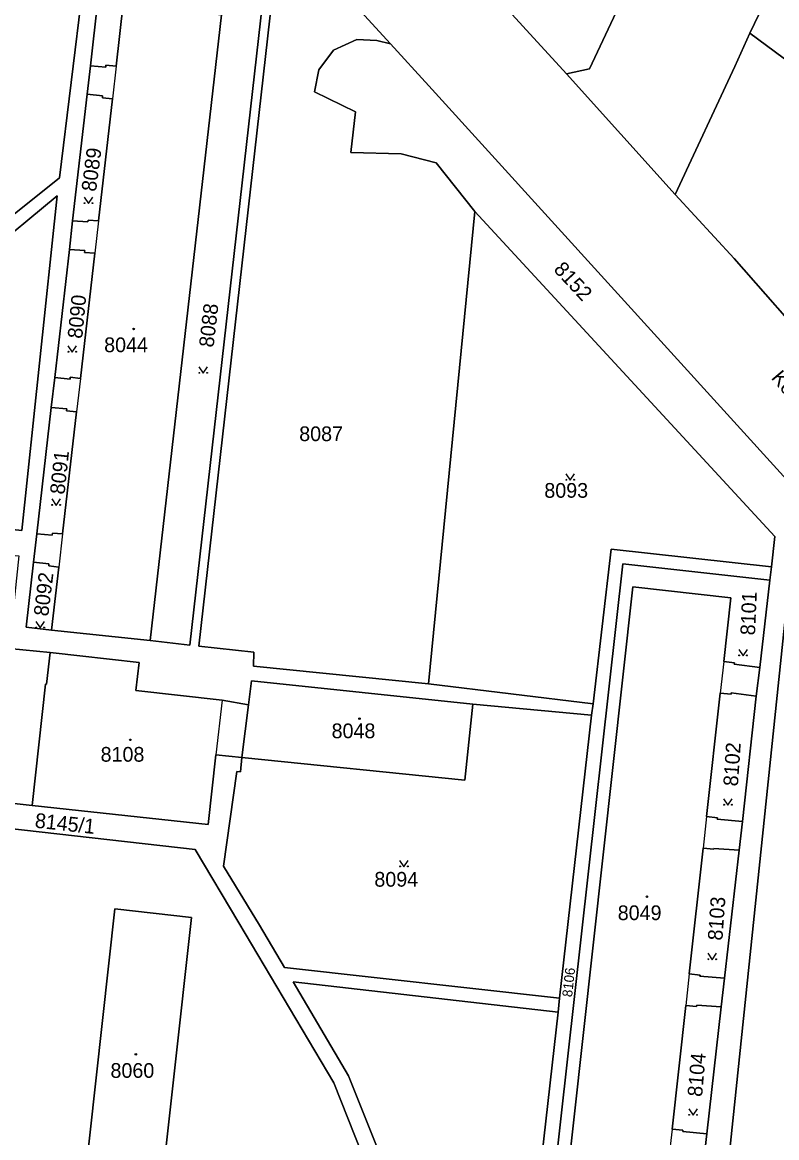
# Model space of a CAD drawing. Extents: x -596233 to -595156, y -1161235 to -1159375.
# Drawn here: x -595803.5 to -595716.4, y -1160032.8 to -1159904 of the extents above; entities that cross this region are included whole.
import ezdxf

# ---------------------------------------------------------------- set-up
doc = ezdxf.new("R2010")
doc.units = 0
for name, color, linetype in [('KN_CAR_KR', 7, 'Continuous'), ('KN_KULTURY', 7, 'Continuous'), ('KN_PARC_CIS_POZ', 7, 'Continuous'), ('KN_PARC_CIS_STAV', 7, 'Continuous'), ('KN_PARC_PLOCHA', 7, 'Continuous'), ('KN_ULICE', 7, 'Continuous'), ('parcely_l', 7, 'Continuous')]:
    doc.layers.add(name, color=color, linetype=linetype)

msp = doc.modelspace()

# ---------------------------------------------------------------- linework, layer by layer
at = {"layer": 'KN_CAR_KR'}
for points in [[(-595792.65, -1159909.09), (-595793.08, -1159912.88)], [(-595794.69, -1159926.96), (-595795.12, -1159930.67)], [(-595796.78, -1159945.14), (-595797.22, -1159948.98)], [(-595798.84, -1159963.09), (-595799.28, -1159966.92)], [(-595722.47, -1159977.83), (-595722.87, -1159981.46)], [(-595780.42, -1159982.29), (-595781.13, -1159988.59)], [(-595724.45, -1159995.73), (-595724.85, -1159999.36)], [(-595726.46, -1160013.89), (-595726.86, -1160017.52)], [(-595728.44, -1160031.8), (-595728.84, -1160035.43)]]:
    msp.add_lwpolyline(points, dxfattribs=at)
at = {"layer": 'KN_KULTURY'}
for points in [[(-595796.3418, -1159924.2116), (-595795.8418, -1159924.9616), (-595795.3418, -1159924.2116)], [(-595798.2218, -1159941.3616), (-595797.7218, -1159942.1116), (-595797.2218, -1159941.3616)], [(-595783.0918, -1159943.8016), (-595782.5918, -1159944.5516), (-595782.0918, -1159943.8016)], [(-595740.7018, -1159956.1416), (-595740.2018, -1159956.8916), (-595739.7018, -1159956.1416)], [(-595800.0818, -1159959.0516), (-595799.5818, -1159959.8016), (-595799.0818, -1159959.0516)], [(-595801.9318, -1159973.2016), (-595801.4318, -1159973.9516), (-595800.9318, -1159973.2016)], [(-595720.7418, -1159976.4216), (-595720.2418, -1159977.1716), (-595719.7418, -1159976.4216)], [(-595722.4818, -1159993.6616), (-595721.9818, -1159994.4116), (-595721.4818, -1159993.6616)], [(-595759.9118, -1160000.7816), (-595759.4118, -1160001.5316), (-595758.9118, -1160000.7816)], [(-595724.3018, -1160011.5016), (-595723.8018, -1160012.2516), (-595723.3018, -1160011.5016)], [(-595726.5118, -1160029.4616), (-595726.0118, -1160030.2116), (-595725.5118, -1160029.4616)]]:
    msp.add_lwpolyline(points, dxfattribs=at)
for centre, radius in [((-595796.292, -1159924.9114), 0.05), ((-595795.3926, -1159924.9114), 0.05), ((-595790.63, -1159939.43), 0.09), ((-595790.63, -1159939.43), 0.0398), ((-595798.172, -1159942.0614), 0.05), ((-595797.2726, -1159942.0614), 0.05), ((-595783.042, -1159944.5014), 0.05), ((-595782.1426, -1159944.5014), 0.05), ((-595740.652, -1159956.8414), 0.05), ((-595739.7526, -1159956.8414), 0.05), ((-595800.032, -1159959.7514), 0.05), ((-595799.1326, -1159959.7514), 0.05), ((-595801.882, -1159973.9014), 0.05), ((-595800.9826, -1159973.9014), 0.05), ((-595720.692, -1159977.1214), 0.05), ((-595719.7926, -1159977.1214), 0.05), ((-595764.54, -1159984.43), 0.09), ((-595764.54, -1159984.43), 0.0398), ((-595791.02, -1159986.87), 0.09), ((-595791.02, -1159986.87), 0.0398), ((-595722.432, -1159994.3614), 0.05), ((-595721.5326, -1159994.3614), 0.05), ((-595759.862, -1160001.4814), 0.05), ((-595758.9626, -1160001.4814), 0.05), ((-595731.35, -1160004.98), 0.09), ((-595731.35, -1160004.98), 0.0398), ((-595724.252, -1160012.2014), 0.05), ((-595723.3526, -1160012.2014), 0.05), ((-595790.38, -1160023.17), 0.09), ((-595790.38, -1160023.17), 0.0398), ((-595726.462, -1160030.1614), 0.05), ((-595725.5626, -1160030.1614), 0.05)]:
    msp.add_circle(centre, radius, dxfattribs=at)
at = {"layer": 'KN_PARC_PLOCHA'}
for points in [[(-595729.04, -1159890.4), (-595737.99, -1159909.4), (-595740.64, -1159909.99), (-595750.71, -1159898.93), (-595743.56, -1159892.48), (-595740.8, -1159888.4), (-595739.19, -1159886.03), (-595739.08, -1159885.87), (-595738.98, -1159885.72), (-595738.78, -1159885.43), (-595734.56, -1159887.74)], [(-595843.42, -1159957.34), (-595834.49, -1159901.2), (-595834.28, -1159901.52), (-595824.1, -1159917.05), (-595818.47, -1159912.97), (-595816.52, -1159911.48), (-595788.28, -1159889.92), (-595784.62, -1159887.13), (-595776.69, -1159899.43), (-595792.04, -1159897.58), (-595796.5, -1159899.94), (-595799.19, -1159921.99)], [(-595760.98, -1159906.52), (-595762.53, -1159906.12), (-595764.84, -1159906.03), (-595767.56, -1159907.25), (-595769.24, -1159909.51), (-595769.76, -1159912.06), (-595765.02, -1159914.37), (-595765.56, -1159919.07), (-595759.74, -1159919.21), (-595755.69, -1159920.25), (-595751.23, -1159925.87), (-595756.59, -1159980.41), (-595776.79, -1159978.35), (-595776.73, -1159976.76), (-595783.12, -1159976.04), (-595774.41, -1159899.09), (-595774.56, -1159895.31), (-595775.88, -1159891.18), (-595778.41, -1159887.46)], [(-595689.4, -1159900.16), (-595691.25, -1159904.62), (-595694.53, -1159903.26), (-595697.07, -1159909.38), (-595693.78, -1159910.74), (-595694.35, -1159912.12), (-595680.81, -1159918.98), (-595681.99, -1159921.5), (-595684.41, -1159926.68), (-595688.52, -1159924.6), (-595697.71, -1159919.85), (-595698.42, -1159920.81), (-595719.44, -1159905.29), (-595711.46, -1159888.65)], [(-595795.63, -1159909.04), (-595796.01, -1159912.33), (-595797.68, -1159926.93), (-595798.05, -1159930.24), (-595799.75, -1159945.04), (-595800.14, -1159948.5), (-595801.81, -1159963.07), (-595802.18, -1159966.36), (-595803.04, -1159973.87), (-595800.11, -1159974.21), (-595788.73, -1159975.41), (-595784.14, -1159975.93), (-595775.76, -1159901.83), (-595792.34, -1159899.92), (-595794.76, -1159901.43)], [(-595788.73, -1159975.41), (-595780.5, -1159903.18), (-595791.83, -1159901.89), (-595792.65, -1159909.09), (-595793.84, -1159908.98), (-595793.86, -1159909.2), (-595795.63, -1159909.04), (-595794.76, -1159901.43), (-595792.34, -1159899.92), (-595775.76, -1159901.83), (-595784.14, -1159975.93)], [(-595688.52, -1159924.6), (-595697.17, -1159942.22), (-595703.72, -1159935.2), (-595711.54, -1159942.38), (-595721.27, -1159931.28), (-595728.07, -1159923.89), (-595721.21, -1159909.11), (-595719.44, -1159905.29), (-595698.42, -1159920.81), (-595697.71, -1159919.85)], [(-595797.68, -1159926.93), (-595796.01, -1159912.33), (-595794.21, -1159912.53), (-595794.23, -1159912.75), (-595793.08, -1159912.88), (-595794.69, -1159926.96), (-595795.89, -1159926.86), (-595795.91, -1159927.08)], [(-595799.45, -1159924.08), (-595841.28, -1159958.68), (-595803.56, -1159962.68)], [(-595799.45, -1159924.08), (-595803.56, -1159962.68), (-595841.28, -1159958.68)], [(-595716.96, -1159966.88), (-595735.48, -1159964.84), (-595737.57, -1159982.7), (-595756.59, -1159980.41), (-595751.23, -1159925.87), (-595716.56, -1159963.39)], [(-595799.75, -1159945.04), (-595798.05, -1159930.24), (-595796.28, -1159930.36), (-595796.3, -1159930.59), (-595795.12, -1159930.67), (-595796.78, -1159945.14), (-595797.95, -1159945.01), (-595797.97, -1159945.23)], [(-595801.81, -1159963.07), (-595800.14, -1159948.5), (-595798.35, -1159948.65), (-595798.37, -1159948.88), (-595797.22, -1159948.98), (-595798.84, -1159963.09), (-595800.02, -1159962.99), (-595800.04, -1159963.22)], [(-595707.96, -1159975.33), (-595710.19, -1159977.62), (-595711.17, -1159980.12), (-595711.52, -1159983.48), (-595706.01, -1159984.08), (-595706.64, -1159988.96), (-595699.98, -1159989.62), (-595692.93, -1160000.87), (-595692.29, -1160001.72), (-595694.86, -1160026.87), (-595697.01, -1160046.55), (-595695.91, -1160046.67), (-595695.98, -1160047.27), (-595722.85, -1160044.51), (-595714.7, -1159966.24), (-595714.56, -1159963.21), (-595714.61, -1159961.07), (-595715.2, -1159956.86), (-595700.41, -1159976.66), (-595702.29, -1159975.03), (-595705.09, -1159974.35)], [(-595800.27, -1159976.78), (-595800.7, -1159980.45), (-595800.82, -1159980.45), (-595802.37, -1159994.43), (-595811.32, -1159993.44), (-595808, -1159965.22), (-595803.91, -1159965.62), (-595805.02, -1159976.34)], [(-595716.96, -1159966.88), (-595717.14, -1159968.44), (-595734.13, -1159966.55), (-595745.29, -1160066.44), (-595747.03, -1160066.25), (-595741.61, -1160018.31), (-595741.43, -1160016.71), (-595737.73, -1159984.02), (-595737.57, -1159982.7), (-595735.48, -1159964.84)], [(-595800.11, -1159974.21), (-595803.04, -1159973.87), (-595802.18, -1159966.36), (-595800.41, -1159966.56), (-595800.44, -1159966.79), (-595799.28, -1159966.92)], [(-595717.14, -1159968.44), (-595718.31, -1159978.53), (-595721.26, -1159978.12), (-595721.24, -1159977.97), (-595722.47, -1159977.83), (-595721.66, -1159970.47), (-595732.99, -1159969.22), (-595740.97, -1160041.5), (-595743.85, -1160066.61), (-595745.29, -1160066.44), (-595734.13, -1159966.55)], [(-595777.37, -1159982.83), (-595778.13, -1159988.91), (-595781.13, -1159988.59), (-595782.03, -1159996.64), (-595802.37, -1159994.43), (-595800.82, -1159980.45), (-595800.7, -1159980.45), (-595800.27, -1159976.78), (-595790.01, -1159977.92), (-595790.39, -1159981.18), (-595780.42, -1159982.29)], [(-595751.45, -1159982.76), (-595752.37, -1159991.52), (-595778.13, -1159988.91), (-595777.37, -1159982.83), (-595777.02, -1159980.07)], [(-595718.72, -1159981.83), (-595720.31, -1159996.28), (-595723.22, -1159996.01), (-595723.21, -1159995.86), (-595724.45, -1159995.73), (-595722.87, -1159981.46), (-595721.63, -1159981.6), (-595721.61, -1159981.45)], [(-595737.73, -1159984.02), (-595741.43, -1160016.71), (-595773.19, -1160013.15), (-595776.09, -1160008.25), (-595780.27, -1160001.46), (-595778.71, -1159990.51), (-595778.29, -1159990.55), (-595778.13, -1159988.91), (-595752.37, -1159991.52), (-595751.45, -1159982.76)], [(-595720.68, -1159999.6), (-595722.38, -1160014.39), (-595725.22, -1160014.16), (-595725.21, -1160014.03), (-595726.46, -1160013.89), (-595724.85, -1159999.36), (-595723.61, -1159999.5), (-595723.6, -1159999.4)], [(-595796.85, -1160042.85), (-595796.44, -1160039.12), (-595792.81, -1160006.39), (-595783.94, -1160007.38), (-595788, -1160043.84)], [(-595741.61, -1160018.31), (-595747.03, -1160066.25), (-595749.26, -1160065.99), (-595758.93, -1160042.86), (-595765.81, -1160025.64), (-595772.21, -1160014.82)], [(-595722.76, -1160017.71), (-595724.43, -1160032.37), (-595727.21, -1160032.08), (-595727.19, -1160031.94), (-595728.44, -1160031.8), (-595726.86, -1160017.52), (-595725.61, -1160017.66), (-595725.59, -1160017.51)]]:
    msp.add_lwpolyline(points, close=True, dxfattribs=at)
for points in [[(-595750.71, -1159898.93), (-595740.64, -1159909.99), (-595728.07, -1159923.89), (-595721.27, -1159931.28), (-595711.54, -1159942.38), (-595708.84, -1159945.34), (-595708.93, -1159945.43), (-595703.74, -1159951.16), (-595703.63, -1159951.06), (-595700.95, -1159954.02), (-595687.99, -1159968.24), (-595692.41, -1159982.17), (-595715.2, -1159956.86), (-595756.54, -1159911.37), (-595760.98, -1159906.52), (-595778.41, -1159887.46)], [(-595711.46, -1159888.65), (-595719.44, -1159905.29), (-595721.21, -1159909.11), (-595728.07, -1159923.89), (-595740.64, -1159909.99), (-595737.99, -1159909.4), (-595729.04, -1159890.4)], [(-595843.42, -1159957.34), (-595799.19, -1159921.99), (-595796.5, -1159899.94)], [(-595774.41, -1159899.09), (-595783.12, -1159976.04), (-595776.73, -1159976.76), (-595776.79, -1159978.35), (-595756.59, -1159980.41), (-595737.57, -1159982.7), (-595737.73, -1159984.02), (-595751.45, -1159982.76), (-595777.02, -1159980.07), (-595777.37, -1159982.83), (-595780.42, -1159982.29), (-595790.39, -1159981.18), (-595790.01, -1159977.92), (-595800.27, -1159976.78), (-595805.02, -1159976.34)], [(-595780.5, -1159903.18), (-595788.73, -1159975.41), (-595800.11, -1159974.21), (-595799.28, -1159966.92), (-595800.44, -1159966.79), (-595800.41, -1159966.56), (-595802.18, -1159966.36), (-595801.81, -1159963.07), (-595800.04, -1159963.22), (-595800.02, -1159962.99), (-595798.84, -1159963.09), (-595797.22, -1159948.98), (-595798.37, -1159948.88), (-595798.35, -1159948.65), (-595800.14, -1159948.5), (-595799.75, -1159945.04), (-595797.97, -1159945.23), (-595797.95, -1159945.01), (-595796.78, -1159945.14), (-595795.12, -1159930.67), (-595796.3, -1159930.59), (-595796.28, -1159930.36), (-595798.05, -1159930.24), (-595797.68, -1159926.93), (-595795.91, -1159927.08), (-595795.89, -1159926.86), (-595794.69, -1159926.96), (-595793.08, -1159912.88), (-595794.23, -1159912.75), (-595794.21, -1159912.53), (-595796.01, -1159912.33), (-595795.63, -1159909.04), (-595793.86, -1159909.2), (-595793.84, -1159908.98), (-595792.65, -1159909.09), (-595791.83, -1159901.89)], [(-595724.81, -1160035.67), (-595724.43, -1160032.37), (-595722.76, -1160017.71), (-595722.38, -1160014.39), (-595720.68, -1159999.6), (-595720.31, -1159996.28), (-595718.72, -1159981.83), (-595718.31, -1159978.53), (-595717.14, -1159968.44), (-595716.96, -1159966.88), (-595716.56, -1159963.39), (-595751.23, -1159925.87), (-595755.69, -1159920.25), (-595759.74, -1159919.21), (-595765.56, -1159919.07), (-595765.02, -1159914.37), (-595769.76, -1159912.06), (-595769.24, -1159909.51), (-595767.56, -1159907.25), (-595764.84, -1159906.03), (-595762.53, -1159906.12), (-595760.98, -1159906.52), (-595756.54, -1159911.37), (-595715.2, -1159956.86)], [(-595714.7, -1159966.24), (-595722.85, -1160044.51)], [(-595740.97, -1160041.5), (-595732.99, -1159969.22), (-595721.66, -1159970.47), (-595722.47, -1159977.83), (-595721.24, -1159977.97), (-595721.26, -1159978.12), (-595718.31, -1159978.53), (-595718.72, -1159981.83), (-595721.61, -1159981.45), (-595721.63, -1159981.6), (-595722.87, -1159981.46), (-595724.45, -1159995.73), (-595723.21, -1159995.86), (-595723.22, -1159996.01), (-595720.31, -1159996.28), (-595720.68, -1159999.6), (-595723.6, -1159999.4), (-595723.61, -1159999.5), (-595724.85, -1159999.36), (-595726.46, -1160013.89), (-595725.21, -1160014.03), (-595725.22, -1160014.16), (-595722.38, -1160014.39), (-595722.76, -1160017.71), (-595725.59, -1160017.51), (-595725.61, -1160017.66), (-595726.86, -1160017.52), (-595728.44, -1160031.8), (-595727.19, -1160031.94), (-595727.21, -1160032.08), (-595724.43, -1160032.37), (-595724.81, -1160035.67)], [(-595811.32, -1159993.44), (-595802.37, -1159994.43), (-595782.03, -1159996.64), (-595781.13, -1159988.59), (-595778.13, -1159988.91), (-595778.29, -1159990.55), (-595778.71, -1159990.51), (-595780.27, -1160001.46), (-595776.09, -1160008.25), (-595773.19, -1160013.15), (-595741.43, -1160016.71), (-595741.61, -1160018.31), (-595772.21, -1160014.82), (-595765.81, -1160025.64), (-595758.93, -1160042.86)], [(-595807.43, -1160034.05), (-595813.86, -1160025.43), (-595814.52, -1160021.57), (-595814.18, -1160015.68), (-595811.45, -1159996.39), (-595783.52, -1159999.51), (-595778.48, -1160007.99), (-595767.51, -1160026.48), (-595761.12, -1160042.61)], [(-595761.12, -1160042.61), (-595767.51, -1160026.48), (-595778.48, -1160007.99), (-595783.52, -1159999.51), (-595811.45, -1159996.39)], [(-595788, -1160043.84), (-595783.94, -1160007.38), (-595792.81, -1160006.39), (-595796.44, -1160039.12)]]:
    msp.add_lwpolyline(points, dxfattribs=at)
at = {"layer": 'parcely_l'}
for points in [[(-595784.62, -1159887.13), (-595776.69, -1159899.43), (-595792.04, -1159897.58), (-595796.5, -1159899.94), (-595799.19, -1159921.99), (-595843.42, -1159957.34)], [(-595778.41, -1159887.46), (-595775.88, -1159891.18), (-595774.56, -1159895.31), (-595774.41, -1159899.09), (-595783.12, -1159976.04), (-595776.73, -1159976.76), (-595776.79, -1159978.35), (-595756.59, -1159980.41)], [(-595760.98, -1159906.52), (-595778.41, -1159887.46)], [(-595719.44, -1159905.29), (-595711.46, -1159888.65)], [(-595729.04, -1159890.4), (-595737.99, -1159909.4), (-595740.64, -1159909.99)], [(-595750.71, -1159898.93), (-595740.64, -1159909.99)], [(-595795.63, -1159909.04), (-595794.76, -1159901.43), (-595792.34, -1159899.92), (-595775.76, -1159901.83), (-595784.14, -1159975.93), (-595788.73, -1159975.41)], [(-595795.63, -1159909.04), (-595793.86, -1159909.2), (-595793.84, -1159908.98), (-595792.65, -1159909.09), (-595791.83, -1159901.89), (-595780.5, -1159903.18), (-595788.73, -1159975.41)], [(-595728.07, -1159923.89), (-595721.21, -1159909.11), (-595719.44, -1159905.29)], [(-595688.52, -1159924.6), (-595697.71, -1159919.85), (-595698.42, -1159920.81), (-595719.44, -1159905.29)], [(-595751.23, -1159925.87), (-595755.69, -1159920.25), (-595759.74, -1159919.21), (-595765.56, -1159919.07), (-595765.02, -1159914.37), (-595769.76, -1159912.06), (-595769.24, -1159909.51), (-595767.56, -1159907.25), (-595764.84, -1159906.03), (-595762.53, -1159906.12), (-595760.98, -1159906.52)], [(-595715.2, -1159956.86), (-595756.54, -1159911.37), (-595760.98, -1159906.52)], [(-595796.01, -1159912.33), (-595795.63, -1159909.04)], [(-595740.64, -1159909.99), (-595728.07, -1159923.89)], [(-595797.68, -1159926.93), (-595795.91, -1159927.08), (-595795.89, -1159926.86), (-595794.69, -1159926.96), (-595793.08, -1159912.88), (-595794.23, -1159912.75), (-595794.21, -1159912.53), (-595796.01, -1159912.33)], [(-595797.68, -1159926.93), (-595796.01, -1159912.33)], [(-595799.45, -1159924.08), (-595803.56, -1159962.68), (-595841.28, -1159958.68), (-595799.45, -1159924.08)], [(-595728.07, -1159923.89), (-595721.27, -1159931.28), (-595711.54, -1159942.38)], [(-595756.59, -1159980.41), (-595751.23, -1159925.87)], [(-595716.96, -1159966.88), (-595716.56, -1159963.39), (-595751.23, -1159925.87)], [(-595798.05, -1159930.24), (-595797.68, -1159926.93)], [(-595799.75, -1159945.04), (-595797.97, -1159945.23), (-595797.95, -1159945.01), (-595796.78, -1159945.14), (-595795.12, -1159930.67), (-595796.3, -1159930.59), (-595796.28, -1159930.36), (-595798.05, -1159930.24)], [(-595799.75, -1159945.04), (-595798.05, -1159930.24)], [(-595800.14, -1159948.5), (-595799.75, -1159945.04)], [(-595801.81, -1159963.07), (-595800.04, -1159963.22), (-595800.02, -1159962.99), (-595798.84, -1159963.09), (-595797.22, -1159948.98), (-595798.37, -1159948.88), (-595798.35, -1159948.65), (-595800.14, -1159948.5)], [(-595801.81, -1159963.07), (-595800.14, -1159948.5)], [(-595715.2, -1159956.86), (-595714.61, -1159961.07), (-595714.56, -1159963.21), (-595714.7, -1159966.24), (-595722.85, -1160044.51), (-595695.98, -1160047.27)], [(-595802.18, -1159966.36), (-595801.81, -1159963.07)], [(-595802.37, -1159994.43), (-595811.32, -1159993.44), (-595808, -1159965.22), (-595803.91, -1159965.62), (-595805.02, -1159976.34), (-595800.27, -1159976.78)], [(-595716.96, -1159966.88), (-595735.48, -1159964.84), (-595737.57, -1159982.7)], [(-595800.11, -1159974.21), (-595803.04, -1159973.87), (-595802.18, -1159966.36)], [(-595800.11, -1159974.21), (-595799.28, -1159966.92), (-595800.44, -1159966.79), (-595800.41, -1159966.56), (-595802.18, -1159966.36)], [(-595717.14, -1159968.44), (-595734.13, -1159966.55), (-595745.29, -1160066.44)], [(-595717.14, -1159968.44), (-595716.96, -1159966.88)], [(-595718.31, -1159978.53), (-595717.14, -1159968.44)], [(-595740.97, -1160041.5), (-595732.99, -1159969.22), (-595721.66, -1159970.47), (-595722.47, -1159977.83), (-595721.24, -1159977.97), (-595721.26, -1159978.12), (-595718.31, -1159978.53)], [(-595788.73, -1159975.41), (-595800.11, -1159974.21)], [(-595802.37, -1159994.43), (-595800.82, -1159980.45), (-595800.7, -1159980.45), (-595800.27, -1159976.78)], [(-595800.27, -1159976.78), (-595790.01, -1159977.92), (-595790.39, -1159981.18), (-595780.42, -1159982.29), (-595777.37, -1159982.83)], [(-595718.72, -1159981.83), (-595718.31, -1159978.53)], [(-595777.37, -1159982.83), (-595777.02, -1159980.07), (-595751.45, -1159982.76)], [(-595737.57, -1159982.7), (-595756.59, -1159980.41)], [(-595737.73, -1159984.02), (-595737.57, -1159982.7)], [(-595720.31, -1159996.28), (-595723.22, -1159996.01), (-595723.21, -1159995.86), (-595724.45, -1159995.73), (-595722.87, -1159981.46), (-595721.63, -1159981.6), (-595721.61, -1159981.45), (-595718.72, -1159981.83)], [(-595718.72, -1159981.83), (-595720.31, -1159996.28)], [(-595778.13, -1159988.91), (-595752.37, -1159991.52), (-595751.45, -1159982.76)], [(-595777.37, -1159982.83), (-595778.13, -1159988.91)], [(-595751.45, -1159982.76), (-595737.73, -1159984.02)], [(-595737.73, -1159984.02), (-595741.43, -1160016.71)], [(-595778.13, -1159988.91), (-595781.13, -1159988.59), (-595782.03, -1159996.64), (-595802.37, -1159994.43)], [(-595741.43, -1160016.71), (-595773.19, -1160013.15), (-595776.09, -1160008.25), (-595780.27, -1160001.46), (-595778.71, -1159990.51), (-595778.29, -1159990.55), (-595778.13, -1159988.91)], [(-595813.86, -1160025.43), (-595814.52, -1160021.57), (-595814.18, -1160015.68), (-595811.45, -1159996.39), (-595783.52, -1159999.51), (-595778.48, -1160007.99), (-595767.51, -1160026.48), (-595761.12, -1160042.61), (-595750.67, -1160067.79), (-595739.53, -1160099.72), (-595738.52, -1160108.06), (-595753.25, -1160118.41)], [(-595720.68, -1159999.6), (-595720.31, -1159996.28)], [(-595720.68, -1159999.6), (-595723.6, -1159999.4), (-595723.61, -1159999.5), (-595724.85, -1159999.36), (-595726.46, -1160013.89), (-595725.21, -1160014.03), (-595725.22, -1160014.16), (-595722.38, -1160014.39)], [(-595722.38, -1160014.39), (-595720.68, -1159999.6)], [(-595796.85, -1160042.85), (-595788, -1160043.84), (-595783.94, -1160007.38), (-595792.81, -1160006.39), (-595796.44, -1160039.12)], [(-595747.03, -1160066.25), (-595749.26, -1160065.99), (-595758.93, -1160042.86), (-595765.81, -1160025.64), (-595772.21, -1160014.82), (-595741.61, -1160018.31)], [(-595722.76, -1160017.71), (-595722.38, -1160014.39)], [(-595741.61, -1160018.31), (-595741.43, -1160016.71)], [(-595747.03, -1160066.25), (-595741.61, -1160018.31)], [(-595722.76, -1160017.71), (-595725.59, -1160017.51), (-595725.61, -1160017.66), (-595726.86, -1160017.52), (-595728.44, -1160031.8), (-595727.19, -1160031.94), (-595727.21, -1160032.08), (-595724.43, -1160032.37)], [(-595724.43, -1160032.37), (-595722.76, -1160017.71)], [(-595724.81, -1160035.67), (-595724.43, -1160032.37)]]:
    msp.add_lwpolyline(points, dxfattribs=at)

# ---------------------------------------------------------------- texts
at = {"layer": 'KN_PARC_CIS_POZ'}
for s, height, rotation, p in [('8089', 1.7, 82.472397, (-595794.9883, -1159923.6398)), ('8152', 1.7, 312.816453, (-595742.2082, -1159932.6338)), ('8090', 1.7, 84.480901, (-595796.5798, -1159940.6022)), ('8088', 1.7, 83.41342, (-595781.4075, -1159941.6161)), ('8091', 1.7, 83.925547, (-595798.6198, -1159958.5891)), ('8092', 1.7, 82.968625, (-595800.5015, -1159972.6632)), ('8101', 1.7, 87.5794, (-595718.8616, -1159974.8239)), ('8102', 1.7, 86.18189, (-595720.8375, -1159992.2697)), ('8145/1', 1.7, 353.831515, (-595802.0987, -1159996.9924)), ('8103', 1.7, 85.884607, (-595722.6337, -1160010.0786)), ('8106', 1.14, 83.714758, (-595739.9988, -1160016.6074)), ('8104', 1.7, 85.079895, (-595724.9773, -1160028.1252))]:
    msp.add_text(s, height=height, rotation=rotation, dxfattribs=at).set_placement(p)
for s, p in [('8087', (-595771.5066, -1159952.38)), ('8093', (-595743.1966, -1159958.92)), ('8094', (-595762.8266, -1160003.82))]:
    msp.add_text(s, height=1.7, dxfattribs=at).set_placement(p)
at = {"layer": 'KN_PARC_CIS_STAV'}
for s, p in [('8044', (-595794.0366, -1159942.11)), ('8048', (-595767.7666, -1159986.68)), ('8108', (-595794.4466, -1159989.39)), ('8049', (-595734.7166, -1160007.68)), ('8060', (-595793.3066, -1160025.89))]:
    msp.add_text(s, height=1.7, dxfattribs=at).set_placement(p)
at = {"layer": 'KN_ULICE'}
msp.add_text('Kosmákova', height=1.7, rotation=310.020762, dxfattribs=at).set_placement((-595717.0672, -1159945.0986))

doc.saveas('drawing.dxf')
